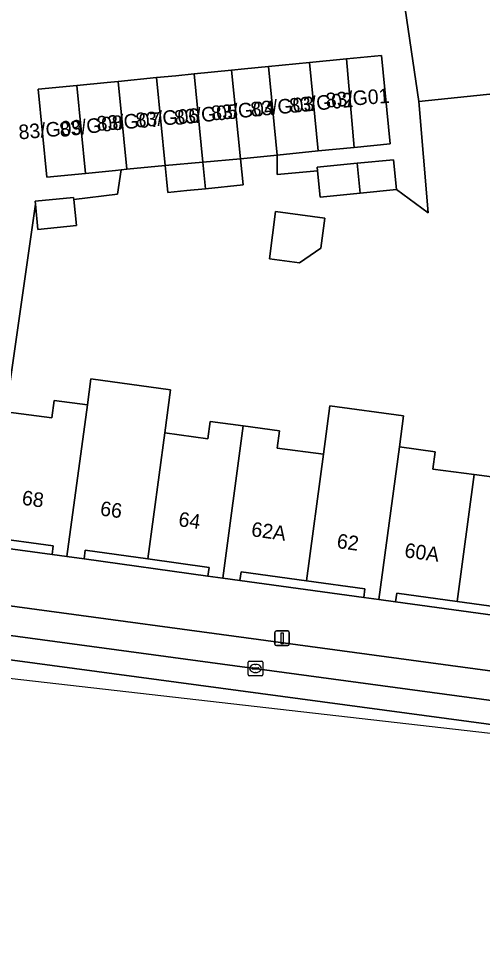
# Model space of a CAD drawing. Extents: x 159716 to 160783, y 383290 to 384031.
# Drawn here: x 160528.5 to 160560.4, y 383291.6 to 383355.3 of the extents above; entities that cross this region are included whole.
import ezdxf

# ---------------------------------------------------------------- set-up
doc = ezdxf.new("R2010")
doc.units = 0
for name, color, linetype in [('IMGEO_Erf', 7, 'Continuous'), ('IMGEO_Kolk', 7, 'Continuous'), ('IMGEO_Lichtmast', 7, 'Continuous'), ('IMGEO_Pand', 7, 'Continuous'), ('IMGEO_Pand_nummerreeks', 7, 'Continuous'), ('IMGEO_Parkeervlak_open', 7, 'Continuous'), ('IMGEO_Rijbaan_lokaal_gesloten', 7, 'Continuous'), ('IMGEO_Rijbaan_lokaal_open', 7, 'Continuous'), ('IMGEO_Voetpad_open', 7, 'Continuous')]:
    doc.layers.add(name, color=color, linetype=linetype)

msp = doc.modelspace()

# ---------------------------------------------------------------- linework, layer by layer
at = {"layer": 'IMGEO_Erf'}
msp.add_lwpolyline([(160561.329, 383350.146), (160556.023, 383349.612), (160556.667, 383341.961), (160554.489, 383343.559), (160551.98, 383343.31), (160549.232, 383343.038), (160549.053, 383344.847), (160546.287, 383344.581), (160546.295, 383345.927), (160543.778, 383345.678), (160543.957, 383343.87), (160541.372, 383343.614), (160540.088, 383343.487), (160538.788, 383343.359), (160538.697, 383344.284), (160538.605, 383345.209), (160535.967, 383344.948), (160535.573, 383344.909), (160535.332, 383343.239), (160532.322, 383342.872), (160532.504, 383341.09), (160529.855, 383340.82), (160529.68, 383342.542), (160527.656, 383328.281), (160530.821, 383327.876), (160530.98, 383329.065), (160533.253, 383328.76), (160533.494, 383330.542), (160538.97, 383329.806), (160538.571, 383326.834), (160541.523, 383326.437), (160541.682, 383327.626), (160543.961, 383327.32), (160546.439, 383326.987), (160546.279, 383325.797), (160549.466, 383325.369), (160549.912, 383328.689), (160554.969, 383328.01), (160554.681, 383325.878), (160557.141, 383325.548), (160556.981, 383324.358), (160559.815, 383323.977), (160562.927, 383323.559)], dxfattribs=at)
for points in [[(160545.752, 383338.797), (160546.176, 383342.039), (160549.557, 383341.597), (160549.288, 383339.532), (160547.823, 383338.526)], [(160526.498, 383319.668), (160526.418, 383319.087), (160530.83, 383318.479), (160530.902, 383319.083)], [(160541.537, 383317.006), (160541.616, 383317.6), (160537.409, 383318.181), (160533.102, 383318.775), (160533.022, 383318.18)], [(160552.235, 383315.529), (160552.314, 383316.123), (160548.298, 383316.677), (160543.807, 383317.296), (160543.727, 383316.701)], [(160562.93, 383314.064), (160563.009, 383314.658), (160558.649, 383315.256), (160554.503, 383315.825), (160554.423, 383315.23)]]:
    msp.add_lwpolyline(points, close=True, dxfattribs=at)
at = {"layer": 'IMGEO_Kolk'}
for p, q in [((160544.299, 383310.23), (160544.299, 383311.082)), ((160544.374, 383311.156), (160545.226, 383311.156)), ((160545.3, 383311.082), (160545.3, 383310.23)), ((160544.558, 383310.65), (160544.558, 383310.662)), ((160544.996, 383310.613), (160544.598, 383310.613)), ((160544.601, 383310.699), (160544.999, 383310.699)), ((160544.787, 383310.936), (160544.812, 383310.936)), ((160545.042, 383310.662), (160545.042, 383310.65)), ((160545.226, 383310.156), (160544.374, 383310.156)), ((160544.81, 383310.376), (160544.785, 383310.376))]:
    msp.add_line(p, q, dxfattribs=at)
for points in [[(160544.299, 383310.23), (160544.299, 383311.082)], [(160544.374, 383311.156), (160545.226, 383311.156)], [(160545.3, 383311.082), (160545.3, 383310.23)], [(160545.226, 383310.156), (160544.374, 383310.156)]]:
    msp.add_lwpolyline(points, dxfattribs=at)
for centre, radius, start, end in [((160544.376, 383311.08), 0.0765, 91.55205, 178.44795), ((160544.376, 383311.08), 0.0765, 91.55205, 178.44795), ((160545.224, 383311.08), 0.0765, 1.55205, 88.44795), ((160545.224, 383311.08), 0.0765, 1.55205, 88.44795), ((160544.598, 383310.659), 0.0403, 85.87752, 175.75265), ((160544.595, 383310.649), 0.0366, 178.93798, 274.71019), ((160544.999, 383310.656), 0.043, 264.86636, 352.45326), ((160545.003, 383310.661), 0.0386, 1.73085, 96.63898), ((160544.376, 383310.232), 0.0765, 181.55205, 268.44795), ((160544.376, 383310.232), 0.0765, 181.55205, 268.44795), ((160545.224, 383310.232), 0.0765, 271.55205, 358.44795), ((160545.224, 383310.232), 0.0765, 271.55205, 358.44795)]:
    msp.add_arc(centre, radius, start, end, dxfattribs=at)
for centre, major_axis, ratio, start_param, end_param in [((160544.786, 383310.656), (-0.387, 0.002), 0.722429, 4.712389, 7.853982), ((160544.811, 383310.656), (-0.39, 0.002), 0.717154, 1.570796, 4.712389)]:
    msp.add_ellipse(centre, major_axis=major_axis, ratio=ratio, start_param=start_param, end_param=end_param, dxfattribs=at)
at = {"layer": 'IMGEO_Lichtmast'}
for p, q in [((160546.132, 383312.33), (160546.132, 383313.13)), ((160546.132, 383313.13), (160546.132, 383312.33)), ((160546.232, 383313.23), (160547.022, 383313.23)), ((160547.022, 383313.23), (160546.232, 383313.23)), ((160547.122, 383313.13), (160547.122, 383312.33)), ((160547.122, 383312.33), (160547.122, 383313.13)), ((160547.022, 383312.23), (160546.232, 383312.23)), ((160546.232, 383312.23), (160547.022, 383312.23))]:
    msp.add_line(p, q, dxfattribs=at)
msp.add_lwpolyline([(160546.552, 383313.105), (160546.702, 383313.105), (160546.702, 383312.355), (160546.552, 383312.355), (160546.552, 383313.105)], dxfattribs=at)
for centre, start, end in [((160546.232, 383313.13), 90, 180), ((160546.232, 383313.13), 90, 180), ((160547.022, 383313.13), 0, 90), ((160547.022, 383313.13), 360, 90), ((160546.232, 383312.33), 180, 270), ((160546.232, 383312.33), 180, 270), ((160547.022, 383312.33), 270, 0), ((160547.022, 383312.33), 270, 0)]:
    msp.add_arc(centre, 0.1, start, end, dxfattribs=at)
at = {"layer": 'IMGEO_Pand'}
for points in [[(160583.073, 383360.251), (160560.536, 383357.966), (160559.071, 383357.818), (160558.771, 383357.788), (160554.884, 383357.393), (160556.023, 383349.612), (160561.329, 383350.146), (160561.323, 383350.205), (160573.56, 383351.407), (160583.605, 383352.394), (160583.739, 383352.407), (160583.778, 383351.999), (160583.896, 383351.999), (160583.738, 383353.525)], [(160551.06, 383352.533), (160548.511, 383352.282), (160549.111, 383346.206), (160551.585, 383346.451)], [(160551.06, 383352.533), (160551.585, 383346.451), (160554.058, 383346.696), (160553.457, 383352.77)], [(160545.695, 383352.004), (160544.037, 383351.84), (160543.146, 383351.752), (160543.778, 383345.678), (160546.295, 383345.927)], [(160545.695, 383352.004), (160546.295, 383345.927), (160549.111, 383346.206), (160548.511, 383352.282)], [(160538.009, 383351.245), (160535.37, 383350.985), (160535.967, 383344.948), (160538.605, 383345.209)], [(160540.593, 383351.5), (160539.322, 383351.375), (160538.009, 383351.245), (160538.605, 383345.209), (160541.191, 383345.443)], [(160540.593, 383351.5), (160541.191, 383345.443), (160543.778, 383345.678), (160543.146, 383351.752)], [(160533.114, 383344.667), (160532.537, 383350.705), (160529.881, 383350.443), (160530.477, 383344.406)], [(160535.37, 383350.985), (160534.606, 383350.909), (160532.537, 383350.705), (160533.114, 383344.667), (160535.192, 383344.872), (160535.573, 383344.909), (160535.967, 383344.948)], [(160541.372, 383343.614), (160543.957, 383343.87), (160543.778, 383345.678), (160541.191, 383345.443)], [(160551.777, 383345.358), (160551.98, 383343.31), (160554.489, 383343.559), (160554.286, 383345.606)], [(160541.372, 383343.614), (160541.191, 383345.443), (160538.605, 383345.209), (160538.697, 383344.284), (160538.788, 383343.359), (160540.088, 383343.487)], [(160551.777, 383345.358), (160549.029, 383345.086), (160549.053, 383344.847), (160549.232, 383343.038), (160551.98, 383343.31)], [(160532.322, 383342.872), (160532.307, 383343.018), (160529.659, 383342.748), (160529.68, 383342.542), (160529.855, 383340.82), (160532.504, 383341.09)], [(160545.752, 383338.797), (160547.823, 383338.526), (160549.288, 383339.532), (160549.557, 383341.597), (160546.176, 383342.039)], [(160531.846, 383318.34), (160533.022, 383318.18), (160533.102, 383318.775), (160537.409, 383318.181), (160538.571, 383326.834), (160538.97, 383329.806), (160533.494, 383330.542), (160533.253, 383328.76)], [(160531.846, 383318.34), (160533.253, 383328.76), (160530.98, 383329.065), (160530.821, 383327.876), (160527.656, 383328.281), (160526.498, 383319.668), (160530.902, 383319.083), (160530.83, 383318.479)], [(160553.268, 383315.388), (160554.681, 383325.878), (160554.969, 383328.01), (160549.912, 383328.689), (160549.466, 383325.369), (160548.298, 383316.677), (160552.314, 383316.123), (160552.235, 383315.529)], [(160543.961, 383327.32), (160541.682, 383327.626), (160541.523, 383326.437), (160538.571, 383326.834), (160537.409, 383318.181), (160541.616, 383317.6), (160541.537, 383317.006), (160542.556, 383316.864)], [(160543.961, 383327.32), (160542.556, 383316.864), (160543.727, 383316.701), (160543.807, 383317.296), (160548.298, 383316.677), (160549.466, 383325.369), (160546.279, 383325.797), (160546.439, 383326.987)], [(160559.815, 383323.977), (160556.981, 383324.358), (160557.141, 383325.548), (160554.681, 383325.878), (160553.268, 383315.388), (160554.423, 383315.23), (160554.503, 383315.825), (160558.649, 383315.256)], [(160559.815, 383323.977), (160558.649, 383315.256), (160563.009, 383314.658), (160562.93, 383314.064), (160564.192, 383313.889), (160565.605, 383324.409), (160563.086, 383324.748), (160562.927, 383323.559)]]:
    msp.add_lwpolyline(points, close=True, dxfattribs=at)
at = {"layer": 'IMGEO_Parkeervlak_open'}
for points in [[(160574.767, 383308.623), (160500, 383318.727), (160489.476, 383320.182)], [(160486.062, 383318.807), (160500, 383316.709), (160577.778, 383306.197)]]:
    msp.add_lwpolyline(points, dxfattribs=at)
at = {"layer": 'IMGEO_Rijbaan_lokaal_gesloten'}
for points in [[(160577.892, 383306.182), (160577.778, 383306.197), (160500, 383316.709), (160486.062, 383318.807), (160472.26, 383320.241), (160451.222, 383322.426), (160446.544, 383322.901), (160437.581, 383323.812), (160424.277, 383325.265), (160424.111, 383323.335), (160452.223, 383320.364), (160486.389, 383316.854), (160498.28, 383315.238), (160579.205, 383304.366), (160609.931, 383303.645), (160610.025, 383305.915)], [(160611.664, 383303.613), (160609.931, 383303.645), (160579.205, 383304.366), (160498.28, 383315.238), (160486.389, 383316.854), (160452.223, 383320.364), (160424.111, 383323.335), (160424.079, 383322.77), (160434.799, 383320.625), (160444.505, 383319.517), (160567.347, 383305.487), (160595.914, 383302.019), (160637.427, 383296.979), (160684.384, 383291.625)]]:
    msp.add_lwpolyline(points, dxfattribs=at)
at = {"layer": 'IMGEO_Rijbaan_lokaal_open'}
msp.add_lwpolyline([(160527.656, 383328.281), (160529.68, 383342.542), (160529.659, 383342.748), (160532.307, 383343.018), (160532.322, 383342.872), (160535.332, 383343.239), (160535.573, 383344.909), (160535.192, 383344.872), (160533.114, 383344.667), (160530.477, 383344.406), (160529.881, 383350.443), (160532.537, 383350.705), (160534.606, 383350.909), (160535.37, 383350.985), (160538.009, 383351.245), (160539.322, 383351.375), (160540.593, 383351.5), (160543.146, 383351.752), (160544.037, 383351.84), (160545.695, 383352.004), (160548.511, 383352.282), (160551.06, 383352.533), (160553.457, 383352.77), (160554.058, 383346.696), (160551.585, 383346.451), (160549.111, 383346.206), (160546.295, 383345.927), (160546.287, 383344.581), (160549.053, 383344.847), (160549.029, 383345.086), (160551.777, 383345.358), (160554.286, 383345.606), (160554.489, 383343.559), (160556.667, 383341.961), (160556.023, 383349.612), (160554.884, 383357.393)], dxfattribs=at)
at = {"layer": 'IMGEO_Voetpad_open'}
for points in [[(160489.476, 383320.182), (160500, 383318.727), (160574.767, 383308.623)], [(160586.463, 383310.641), (160582.327, 383311.397), (160566.782, 383313.55), (160565.902, 383313.665), (160564.192, 383313.889), (160562.93, 383314.064), (160554.423, 383315.23), (160553.268, 383315.388), (160552.235, 383315.529), (160543.727, 383316.701), (160542.556, 383316.864), (160541.537, 383317.006), (160533.022, 383318.18), (160531.846, 383318.34), (160530.83, 383318.479), (160526.418, 383319.087)]]:
    msp.add_lwpolyline(points, dxfattribs=at)

# ---------------------------------------------------------------- texts
at = {"layer": 'IMGEO_Pand_nummerreeks'}
for s, rotation, p in [('83/G03', 5.5722, (160544.508, 383348.554)), ('83/G02', 5.60927, (160547.17, 383348.812)), ('83/G01', 4.31603, (160549.658, 383349.188)), ('83/G05', 6.22583, (160539.273, 383347.98)), ('83/G04', 5.10217, (160541.79, 383348.303)), ('83/G08', 7.06457, (160531.398, 383347.159)), ('83/G07', 3.84603, (160533.918, 383347.59)), ('83/G06', 4.55377, (160536.594, 383347.818)), ('83/G09', 4.92711, (160528.569, 383346.995)), ('68', 352.20649, (160528.713, 383321.908)), ('66', 352.20649, (160534.089, 383321.172)), ('64', 352.20649, (160539.468, 383320.436)), ('62A', 352.14919, (160544.468, 383319.748)), ('62', 352.14919, (160550.345, 383318.938)), ('60A', 352.22017, (160554.995, 383318.299))]:
    msp.add_text(s, height=1, rotation=rotation, dxfattribs=at).set_placement(p)

doc.saveas('drawing.dxf')
